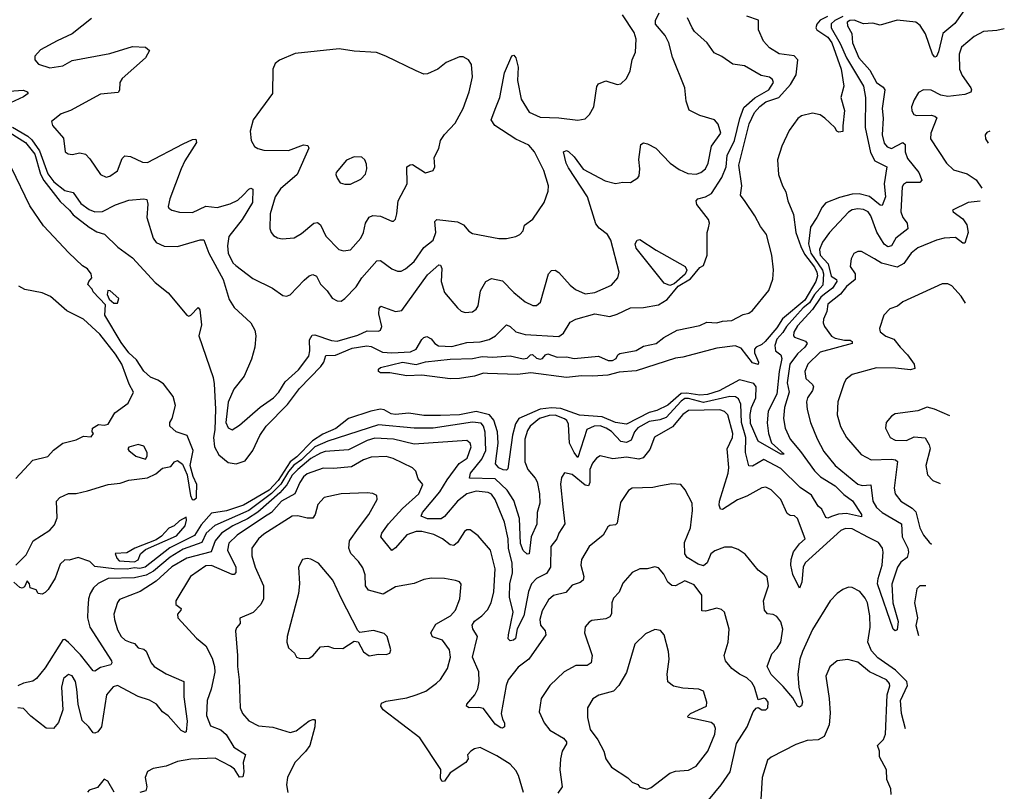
# Model space of a CAD drawing. Extents: x 1921360 to 2014538, y 768294 to 907744.
# Tile 278 of 412: x 1999525 to 2004765, y 832961 to 837068. Entities that reach past the tile are written whole.
import ezdxf

# ---------------------------------------------------------------- set-up
doc = ezdxf.new("R2010")
doc.units = 0

msp = doc.modelspace()

# ---------------------------------------------------------------- linework, layer by layer
at = {"layer": '0CON10XD'}
for points in [[(2004570.8, 837145), (2004501.8, 837048.2), (2004438.4, 836995), (2004415, 836897.5), (2004405, 836872.5), (2004395, 836869.4), (2004383.4, 836885), (2004345, 836992.9), (2004317.2, 837037.2), (2004295, 837054.6), (2004195, 837065.8), (2004105, 837038.5), (2004065, 837050.8), (2004015, 837046.7), (2003966.4, 837066.4), (2003942.5, 837065), (2003929.4, 837055), (2003930.5, 837035), (2003953.4, 836995), (2003956.6, 836945), (2003991.1, 836865), (2004050.1, 836800.1), (2004085, 836734.6), (2004119.5, 836709.5), (2004128.7, 836695), (2004114.3, 836595), (2004120.5, 836545), (2004114.3, 836455), (2004125, 836411.9), (2004141.3, 836391.3), (2004165, 836383.7), (2004224.8, 836415.2), (2004237.5, 836405), (2004237.8, 836365), (2004250.3, 836330.3), (2004310.4, 836255), (2004326.7, 836215), (2004315, 836202.5), (2004245, 836201.5), (2004228.5, 836191.5), (2004221.8, 836178.2), (2004215.2, 836045), (2004225.5, 836015.5), (2004248.7, 835985), (2004251.3, 835955), (2004188, 835905), (2004165, 835864.5), (2004145, 835860), (2004125, 835872.9), (2004087.1, 835937.2), (2004055.5, 836025), (2004040.6, 836045), (2004015, 836058.9), (2003985, 836061.6), (2003955, 836056.8), (2003935, 836044.7), (2003834, 835935), (2003798, 835885), (2003781.2, 835845), (2003785.7, 835815), (2003828.1, 835768.1), (2003844.1, 835704.1), (2003871.2, 835685), (2003873.9, 835675), (2003851.2, 835638.8), (2003807.7, 835607.7), (2003787.7, 835592.3), (2003745, 835525.6), (2003665, 835438.7), (2003645.2, 835405), (2003642.6, 835385), (2003648.4, 835378.4), (2003707, 835357), (2003715.3, 835345), (2003704.3, 835325), (2003665, 835289.6), (2003623.8, 835235), (2003610.2, 835135), (2003619.3, 835085), (2003594.7, 835004.7), (2003589.6, 834945), (2003599.3, 834895), (2003625.4, 834835), (2003680.9, 834770.9), (2003755, 834666.8), (2003786.8, 834635), (2003865, 834587.5), (2003910.4, 834540.4), (2003957.1, 834507.1), (2004004.3, 834435), (2004005, 834423.1), (2003925, 834440.2), (2003883.4, 834436.6), (2003845, 834424.2), (2003825, 834415.5), (2003815, 834419.4), (2003793.8, 834463.8), (2003775, 834479.2), (2003738.4, 834538.4), (2003679.1, 834579.1), (2003575, 834679.8), (2003485, 834727.2), (2003425, 834692.2), (2003405, 834693.3), (2003387.3, 834765), (2003389.2, 834845), (2003366.4, 834925), (2003362.3, 835022.3), (2003350.3, 835050.2), (2003335, 835061.1), (2003305, 835062.6), (2003165, 835031.7), (2003085, 835051.9), (2003065, 835051.8), (2003045, 835037.6), (2002965, 834950.7), (2002931.7, 834938.3), (2002875, 834930.3), (2002815, 834896), (2002797, 834875), (2002778.9, 834831.1), (2002755, 834817.7), (2002723.3, 834823.3), (2002675, 834875.9), (2002645.9, 834895), (2002613.5, 834906.5), (2002581.9, 834905), (2002543.4, 834886.6), (2002495, 834737.8), (2002475, 834764.6), (2002451.7, 834815), (2002446.3, 834915), (2002437, 834935), (2002425, 834944.5), (2002375, 834964.3), (2002342.3, 834962.3), (2002291.6, 834945), (2002242.2, 834905), (2002227.3, 834882.7), (2002213.5, 834835), (2002213.8, 834715), (2002228.8, 834675), (2002268.7, 834628.7), (2002278.8, 834608.8), (2002291.3, 834545), (2002293.7, 834495), (2002278.9, 834445), (2002276.5, 834383.5), (2002246.8, 834315), (2002235.6, 834225), (2002225, 834223.5), (2002205, 834243.3), (2002191, 834281), (2002184.3, 834414.3), (2002155, 834508.5), (2002120, 834565), (2002054.8, 834624.8), (2001918.1, 834628.1), (2001924.5, 834655), (2001985, 834728.9), (2002005.2, 834774.8), (2002002.1, 834872.1), (2001993.2, 834905), (2001980.1, 834920.1), (2001935, 834925.8), (2001725, 834894.2), (2001625, 834894.1), (2001435, 834912.1), (2001165.5, 834824.5), (2001095.3, 834794.7), (2001024.1, 834725), (2000983.5, 834696.5), (2000955, 834664.3), (2000914.2, 834595.8), (2000865, 834546.2), (2000745, 834456.6), (2000563.9, 834376.1), (2000517.6, 834335), (2000494.1, 834285.9), (2000395, 834250.8), (2000325, 834207.6), (2000236.4, 834133.6), (2000197.7, 834112.3), (2000135, 834097.1), (1999995, 834094.3), (1999943.1, 834066.9), (1999918.4, 834045), (1999900.3, 834015), (1999890.8, 833985), (1999888, 833935), (1999886.4, 833885), (1999899, 833835), (2000013.1, 833655), (2000015.6, 833645), (2000009.2, 833635), (1999955, 833620.4), (1999925, 833600), (1999915, 833602), (1999847.9, 833687.9), (1999785, 833754.1), (1999765, 833768.8), (1999755, 833767.3), (1999661.2, 833618.8), (1999615, 833562.3), (1999595, 833547.3), (1999545, 833537.7), (1999515, 833522.6)], [(1999486.2, 836496.2), (1999568.1, 836448.1), (1999589.2, 836429.2), (1999630.6, 836370.6), (1999675, 836247.7), (1999706.1, 836205), (1999765, 836159.4), (1999809.3, 836149.3), (1999849.9, 836089.9), (1999895, 836058.2), (1999925, 836046.2), (1999965, 836047.1), (2000035, 836082.7), (2000105, 836107.5), (2000185, 836114.6), (2000200.7, 836110.7), (2000207.4, 836087.4), (2000201.7, 836015), (2000235.6, 835905), (2000251.8, 835881.8), (2000293.1, 835863.1), (2000365, 835861.2), (2000485, 835897.1), (2000505, 835896), (2000531.4, 835825), (2000607.3, 835685), (2000639.4, 835579.4), (2000667.1, 835537.1), (2000755.7, 835455), (2000775.8, 835415), (2000781.9, 835385), (2000775.6, 835325), (2000758.9, 835261.1), (2000718.8, 835171.2), (2000665, 835102.2), (2000635, 835032.5), (2000621.6, 834925), (2000635, 834895.5), (2000655, 834886.2), (2000695, 834909.6), (2000804.3, 835005.7), (2000876.4, 835055), (2000903.8, 835085), (2000938.4, 835141.6), (2001009.3, 835205), (2001063.1, 835276.9), (2001069.2, 835305), (2001066.7, 835365), (2001080.8, 835389.2), (2001095, 835391.3), (2001185, 835361.2), (2001215, 835357.7), (2001325, 835388.6), (2001375, 835412.9), (2001435, 835410.8), (2001445, 835416.7), (2001451.4, 835435), (2001437.1, 835502.9), (2001438.8, 835531.2), (2001446.4, 835543.6), (2001525, 835514.5), (2001559.4, 835520.6), (2001695, 835710), (2001755, 835764.4), (2001765, 835762), (2001771.2, 835745), (2001768.8, 835675), (2001785.5, 835615.5), (2001854.2, 835535), (2001875, 835517.1), (2001895, 835509.4), (2001935, 835512.9), (2001955, 835528), (2001964.3, 835545), (2001977.8, 835625), (2002005.4, 835674.6), (2002035, 835691.1), (2002095, 835678.9), (2002155, 835615.5), (2002215, 835566.7), (2002255, 835547.1), (2002275, 835548), (2002297.5, 835565), (2002339.4, 835715), (2002355, 835734.2), (2002375, 835734.5), (2002395, 835722.7), (2002454.5, 835655), (2002483.1, 835633.1), (2002535, 835609.4), (2002585, 835616.9), (2002675, 835656.2), (2002708, 835695), (2002715.6, 835725), (2002671.3, 835895), (2002652.7, 835925), (2002608.1, 835958.1), (2002591.7, 835981.7), (2002547.5, 836125), (2002445, 836280), (2002433.1, 836305), (2002418.8, 836365), (2002435, 836372.5), (2002445, 836366.7), (2002475, 836338.5), (2002523.7, 836273.7), (2002640.7, 836210.7), (2002695, 836196.7), (2002735, 836204.4), (2002775, 836202), (2002814.1, 836225.9), (2002822.3, 836237.7), (2002825.5, 836274.5), (2002819.5, 836325), (2002831.2, 836405), (2002845, 836413.8), (2002866.9, 836406.9), (2002910.8, 836385), (2002986, 836305), (2003035, 836270.5), (2003080.3, 836250.3), (2003125, 836245.5), (2003150.8, 836255), (2003175.4, 836275), (2003188.9, 836305), (2003207.5, 836395), (2003256.5, 836465), (2003241.7, 836511.7), (2003223.3, 836535), (2003145, 836558), (2003087.7, 836587.7), (2003072, 836635), (2003064.2, 836705), (2002999.8, 836869.8), (2002980.4, 836945), (2002959.6, 836985), (2002909.2, 837045), (2002907.9, 837065), (2002927.7, 837105)], [(2003905.2, 837085), (2003862.8, 837065), (2003843.7, 837046.3), (2003843.1, 837025), (2003892.3, 836942.3), (2003925.1, 836865), (2004015.9, 836715), (2004026.6, 836655), (2004024.8, 836495), (2004052.2, 836362.2), (2004076.7, 836316.7), (2004139.4, 836285), (2004125.2, 836195), (2004133.6, 836125), (2004115, 836080), (2004105, 836081.8), (2004046.8, 836126.8), (2003992.2, 836142.2), (2003955, 836140.5), (2003887.1, 836122.9), (2003815.9, 836094.1), (2003795, 836071.4), (2003767.8, 836015), (2003733.4, 835965), (2003723.8, 835876.2), (2003734.8, 835825), (2003798.1, 835735), (2003802.7, 835715), (2003799.5, 835655), (2003755.3, 835605), (2003728, 835562), (2003693.8, 835535), (2003605.4, 835435), (2003587, 835403), (2003555, 835368.1), (2003543.4, 835333.4), (2003546.5, 835306.5), (2003575.4, 835285), (2003580.5, 835265), (2003566.5, 835195), (2003555, 835075.6), (2003508.5, 834985), (2003502.7, 834922.7), (2003510.2, 834865), (2003526.7, 834816.7), (2003593.8, 834755), (2003575, 834755.6), (2003454.3, 834824.3), (2003415, 834919.5), (2003413, 834967), (2003418.8, 835005), (2003442.8, 835055), (2003444.7, 835115), (2003431.3, 835131.3), (2003355, 835151.3), (2003246.8, 835093.2), (2003185, 835073.4), (2003145, 835069.3), (2003075, 835081.3), (2003045, 835078.2), (2002975, 835017.3), (2002915, 834987.8), (2002875, 834977.1), (2002755, 834916), (2002695.7, 834924.3), (2002625, 834953.8), (2002505, 834963.9), (2002405, 834998.5), (2002355, 835002.2), (2002295, 834995.9), (2002181.1, 834945), (2002163.3, 834916.7), (2002147.4, 834857.4), (2002122.6, 834677.4), (2002115, 834670.6), (2002098, 834672), (2002075, 834682.3), (2002056.4, 834705), (2002071.8, 834815), (2002067.8, 834875), (2002047.5, 834937.5), (2002026, 834966), (2001955, 834983.3), (2001865, 834966), (2001765, 834960.8), (2001675, 834962), (2001595, 834974.8), (2001525, 834966.5), (2001501.4, 834971.4), (2001465, 834992.5), (2001445, 834995.3), (2001394.4, 834985.6), (2001274.5, 834945.5), (2001207.5, 834892.5), (2001138.1, 834861.9), (2001082.5, 834827.5), (2000999.2, 834740.8), (2000965, 834715), (2000900.7, 834615), (2000851.9, 834565), (2000715.3, 834485), (2000625, 834454.2), (2000545, 834441.2), (2000490.4, 834379.6), (2000455, 834323.4), (2000323.1, 834256.9), (2000193.5, 834155), (2000165, 834147.6), (2000135, 834151.5), (2000096.5, 834143.5), (2000027.5, 834145), (1999925, 834158), (1999897.5, 834185), (1999835.9, 834205.9), (1999787.7, 834192.3), (1999765, 834193.3), (1999739.5, 834170.5), (1999714.3, 834095), (1999676.7, 834035), (1999659.7, 834020.3), (1999645, 834011.2), (1999623.9, 834013.9), (1999613, 834033), (1999580, 834045), (1999576.4, 834066.4), (1999565, 834082.5), (1999550, 834050), (1999537.5, 834042.5), (1999525, 834046.7), (1999494.3, 834075)], [(1999906.9, 837075), (1999805, 836992.9), (1999725, 836955.4), (1999635, 836908.1), (1999606, 836875), (1999606.2, 836855), (1999625, 836831.2), (1999685, 836811.9), (1999755, 836823.1), (1999805, 836851.5), (2000005, 836887.9), (2000125.8, 836925.8), (2000195, 836922.5), (2000216, 836905), (2000194.2, 836865), (2000070, 836755), (2000058.5, 836735), (2000056.5, 836693.5), (2000049.1, 836680.9), (1999955, 836672.2), (1999795, 836585.6), (1999745, 836567.1), (1999693.8, 836526.2), (1999700, 836505), (1999757.9, 836437.9), (1999767.5, 836365), (1999783.6, 836353.6), (1999805, 836351.2), (1999845, 836360), (1999875, 836351.9), (1999898.5, 836328.5), (1999955, 836243.8), (1999985, 836230), (2000005, 836236), (2000045.6, 836264.4), (2000069.7, 836330.3), (2000085, 836344.2), (2000115, 836340.6), (2000179.3, 836309.3), (2000205, 836308.1), (2000395, 836407.5), (2000445, 836431.2), (2000462.5, 836432.5), (2000466, 836415), (2000403.1, 836316.9), (2000384.7, 836275), (2000323.2, 836115), (2000314.5, 836075), (2000318.6, 836065), (2000333.9, 836053.9), (2000375, 836043.5), (2000445, 836042.1), (2000515, 836075.4), (2000575, 836068), (2000645, 836088.2), (2000685, 836108.7), (2000714.6, 836135)], [(2000562.2, 834795), (2000585, 834751.7), (2000635, 834712.3), (2000676.4, 834703.6), (2000725, 834720.5), (2000766.5, 834775), (2000803.5, 834855), (2000835.9, 834905), (2000950.2, 835019.8), (2001013.9, 835105), (2001127.6, 835222.4), (2001142.8, 835245), (2001155, 835280.4), (2001205, 835282.6), (2001295, 835319.7), (2001373, 835333), (2001395, 835328.9), (2001455, 835299.4), (2001505.5, 835295.5), (2001605, 835300.3), (2001635.3, 835315), (2001665, 835366.7), (2001675, 835377.5), (2001692.4, 835382.4), (2001715, 835370.5), (2001735, 835344.5), (2001753, 835333), (2001825, 835329.1), (2001905, 835349.8), (2001975, 835354.3), (2002023.6, 835366.4), (2002057.9, 835385), (2002115, 835444.3), (2002135, 835435.6), (2002165, 835407.1), (2002215, 835393.3), (2002395, 835382.1), (2002419.9, 835400.1), (2002455, 835458.6), (2002483.8, 835475), (2002585, 835502.9), (2002665, 835489.5), (2002705, 835500.7), (2002775, 835535.2), (2002845, 835537.2), (2002925, 835551), (2002970.8, 835579.2), (2003029.5, 835650.5), (2003095, 835690), (2003145, 835750), (2003165, 835760), (2003184.2, 835815), (2003184.4, 835935), (2003190.7, 835960.7), (2003195.6, 835985), (2003190, 836005), (2003129.5, 836085), (2003125.6, 836105), (2003134.7, 836115.3), (2003175, 836125.9), (2003206.2, 836143.8), (2003261.7, 836228.3), (2003284.4, 836285), (2003290.2, 836345), (2003329.5, 836425), (2003357.1, 836542.9), (2003379.5, 836600.5), (2003436.7, 836653.3), (2003512.2, 836695), (2003537.5, 836735), (2003530.9, 836750.9), (2003515, 836762.5), (2003471.9, 836771.9), (2003382.2, 836822.2), (2003321.1, 836831.1), (2003262.4, 836872.4), (2003221.7, 836891.7), (2003183.6, 836945), (2003116.7, 837005), (2003103.5, 837025), (2003078.1, 837078.1)], [(2000714.6, 836135), (2000745, 836166.7), (2000755, 836171.4), (2000765, 836166.2), (2000764.7, 836095), (2000709.5, 836005), (2000638.5, 835915), (2000630.9, 835865), (2000634.1, 835825), (2000660, 835775), (2000675, 835759.6), (2000765, 835691.1), (2000870.2, 835640.2), (2000925, 835600), (2000945, 835596.9), (2000965, 835604.3), (2001038.3, 835681.7), (2001065, 835704.3), (2001085, 835712.5), (2001105, 835702.5), (2001125, 835661.4), (2001161.4, 835625), (2001187, 835587), (2001215, 835572.2), (2001235, 835571.1), (2001255, 835584.3), (2001315, 835647.3), (2001345.6, 835694.4), (2001425, 835785.6), (2001445, 835786.4), (2001505, 835741.5), (2001535, 835729.5), (2001555, 835730.5), (2001577.9, 835742.1), (2001625, 835780.5), (2001675, 835856.5), (2001725, 835895.7), (2001738.9, 835935), (2001734.3, 835995), (2001745, 836004.2), (2001855, 835992.5), (2001886.9, 835976.9), (2001915, 835943.3), (2001935, 835931.2), (2002075, 835903.5), (2002115, 835904.4), (2002165, 835914.4), (2002186.2, 835925), (2002203.8, 835945), (2002211.2, 835975), (2002255, 836007.5), (2002316.2, 836095), (2002338, 836155), (2002338.6, 836185), (2002314.5, 836265), (2002265.3, 836365), (2002235, 836400.9), (2002165, 836433.2), (2002052.7, 836505), (2002034.6, 836535), (2002058.3, 836601.7), (2002080.7, 836655), (2002105.4, 836785), (2002143.2, 836876.8), (2002155, 836880), (2002165.5, 836865.5), (2002177.1, 836815), (2002174.6, 836745), (2002193.8, 836645), (2002236.9, 836576.9), (2002295, 836549.4), (2002395, 836546.1), (2002495, 836532.9), (2002535, 836541.2), (2002556.6, 836563.4), (2002580, 836605), (2002597.1, 836712.9), (2002605, 836726.2), (2002645, 836743.8), (2002705, 836723.8), (2002725, 836726.7), (2002753.8, 836755), (2002774.3, 836795.7), (2002784.4, 836855), (2002802.1, 836895), (2002806.2, 836965), (2002795, 837000.8), (2002733.5, 837095)], [(2003824, 837086), (2003784.7, 837065.3), (2003767.3, 837045), (2003762.5, 837025), (2003766.5, 837015), (2003825, 836975.4), (2003847.6, 836945), (2003896.6, 836805), (2003911.2, 836715), (2003895.6, 836655), (2003914.3, 836585), (2003905.8, 836504.2), (2003905.8, 836474.2), (2003885, 836470), (2003874.3, 836474.3), (2003863.3, 836495), (2003810, 836545), (2003785, 836561.8), (2003745, 836570.6), (2003685, 836556.2), (2003666.7, 836543.3), (2003620.6, 836479.4), (2003580.8, 836395), (2003558.3, 836321.7), (2003563.8, 836245), (2003583.8, 836185), (2003603, 836153), (2003612.7, 836105), (2003642.4, 836032.4), (2003656.4, 835935), (2003681.4, 835861.4), (2003701.3, 835821.3), (2003755, 835750.4), (2003767.9, 835725), (2003770.2, 835705), (2003761.5, 835675), (2003703.2, 835575), (2003584.6, 835475.4), (2003555, 835428.7), (2003491.8, 835355), (2003475, 835339.4), (2003445, 835326), (2003435.9, 835314.1), (2003435.7, 835295), (2003457.1, 835245), (2003455, 835233.8), (2003425, 835242.2), (2003365, 835320.6), (2003332.2, 835332.2), (2003235, 835320.5), (2003055, 835271.8), (2003015, 835266), (2002805, 835200.2), (2002715, 835192.7), (2002655, 835176.9), (2002575, 835170.2), (2002515, 835172.5), (2002435, 835163.7), (2002245, 835189.4), (2002175, 835179.1), (2002015, 835185.9), (2001993.6, 835186.4), (2001945, 835170.3), (2001865, 835158.2), (2001815, 835156.6), (2001665, 835176.5), (2001585, 835172.3), (2001495, 835189.2), (2001445, 835188.8), (2001433.8, 835195), (2001435, 835207.5), (2001445, 835216.7), (2001562.5, 835245), (2001635, 835232.9), (2001685, 835247.9), (2001815, 835262.4), (2001935, 835265.3), (2001985.4, 835275.4), (2002042.2, 835272.2), (2002135, 835278.5), (2002205, 835262.9), (2002225, 835266.7), (2002243.1, 835285), (2002253.7, 835286.3), (2002275, 835266.9), (2002295, 835262.1), (2002307.5, 835265), (2002322.5, 835285), (2002335, 835289.5), (2002385, 835271.4), (2002435, 835274.8), (2002475.7, 835265.7), (2002605, 835276.7), (2002656.7, 835255), (2002680, 835255), (2002698.6, 835265), (2002708, 835285), (2002719.2, 835290.8), (2002805, 835308.2), (2002845, 835330), (2002912, 835345), (2002952.6, 835377.4), (2003024.1, 835415.9), (2003145, 835440.5), (2003181.7, 835458.3), (2003235, 835454.4), (2003265, 835464.5), (2003315, 835467.5), (2003375, 835498.8), (2003405, 835506.2), (2003425, 835521.2), (2003512.7, 835627.3), (2003533.4, 835686.6), (2003537, 835737), (2003528.2, 835815), (2003499.2, 835925), (2003466.8, 835966.8), (2003437.5, 836025), (2003385, 836100.8), (2003361.4, 836135), (2003368.9, 836185), (2003351.3, 836295), (2003406.5, 836515), (2003435.5, 836575), (2003463.2, 836606.8), (2003495, 836630.6), (2003565, 836654.6), (2003626.3, 836723.7), (2003657.2, 836775), (2003665.7, 836855), (2003645.8, 836875.8), (2003567, 836887), (2003515, 836918.9), (2003482.9, 836955), (2003456.7, 837015), (2003456.4, 837066.4), (2003395, 837086.7)], [(2004765, 837019), (2004725, 837010.9), (2004653.5, 837006.5), (2004605, 836979.5), (2004537.7, 836922.3), (2004524.6, 836884.6), (2004526.9, 836805), (2004541.3, 836771.3), (2004586.2, 836705), (2004590.9, 836695), (2004587.5, 836682.5), (2004555, 836669.7), (2004465, 836658.9), (2004427.1, 836667.1), (2004375, 836693.8), (2004335, 836695.5), (2004308.5, 836681.5), (2004285, 836642), (2004271.5, 836605), (2004273.1, 836583.1), (2004283.2, 836563.2), (2004298.3, 836558.3), (2004375, 836560.8), (2004396, 836555), (2004405.4, 836545.4), (2004373.6, 836465), (2004373.1, 836435), (2004457.5, 836305), (2004495, 836270), (2004567.4, 836247.4), (2004615.6, 836215.6), (2004646.1, 836172.6)], [(2001247.3, 835837.3), (2001285, 835842.9), (2001340, 835905), (2001354.4, 835935), (2001364.4, 835985), (2001385, 836017.5), (2001405, 836025.4), (2001445, 836022.5), (2001505, 835996.2), (2001515, 835996.7), (2001524.1, 836005.9), (2001532.9, 836035), (2001538.5, 836105), (2001587.3, 836195), (2001585.6, 836284.4), (2001603.4, 836296.6), (2001615, 836296.9), (2001685, 836253.8), (2001725, 836266.2), (2001734.2, 836285), (2001730, 836335), (2001755, 836382.5), (2001764, 836425), (2001785, 836456.7), (2001842.3, 836517.7), (2001884.3, 836595), (2001917.1, 836685), (2001934.2, 836765), (2001929.3, 836829.3), (2001913.3, 836855), (2001885, 836870), (2001865, 836870), (2001795, 836840.8), (2001750, 836805), (2001695, 836780), (2001675, 836778), (2001635, 836796.2), (2001473.3, 836875), (2001423.3, 836893.3), (2001305, 836901.1), (2001225, 836913.3), (2000991.3, 836888.7), (2000907.6, 836852.4), (2000885, 836835.8), (2000872.9, 836805), (2000870.8, 836675), (2000768, 836535), (2000752, 836475), (2000756.2, 836425), (2000775, 836393.3), (2000792.3, 836382.3), (2000824.4, 836374.4), (2000955, 836371.5), (2001035, 836402.5), (2001058.2, 836398.2), (2001064.3, 836385), (2001000.7, 836245), (2000912, 836168), (2000884.7, 836125.3), (2000858.5, 836035), (2000856.8, 835956.8), (2000862.5, 835935), (2000875, 835920), (2000896.8, 835906.8), (2000922.1, 835902.1), (2000985, 835908.1), (2001025, 835931.1), (2001090.8, 835985), (2001109.3, 835989.3), (2001125, 835976), (2001155, 835916.7), (2001223.8, 835845), (2001247.3, 835837.3)], [(1999467.5, 836687.5), (1999545, 836693.2), (1999564.4, 836685), (1999569.2, 836675), (1999545, 836657.3), (1999452.6, 836615)], [(1999475, 836465.6), (1999555.1, 836415), (1999605, 836352.9), (1999636.2, 836246.2), (1999653.4, 836213.4), (1999740.2, 836100.2), (1999789.8, 836055), (1999810.1, 836030.1), (1999894, 835964), (1999935, 835939.8), (1999976.7, 835926.7), (2000047.9, 835857.9), (2000125, 835801.1), (2000245, 835668.8), (2000314.2, 835614.2), (2000415, 835496.2), (2000425, 835490), (2000435, 835496.2), (2000475, 835535.8), (2000484.2, 835525), (2000492, 835445), (2000477.9, 835385), (2000554.4, 835164.4), (2000559.6, 835129.6), (2000567.1, 834995), (2000564.1, 834885), (2000555.8, 834845), (2000562.2, 834795)], [(2004688.8, 836474.6), (2004672.1, 836467.9), (2004664, 836455), (2004664.2, 836435), (2004679.7, 836410.5)], [(2001255, 836192.5), (2001285, 836192.9), (2001341.1, 836218.9), (2001364.4, 836245.6), (2001372.9, 836275), (2001370.3, 836300.3), (2001362.1, 836322.1), (2001345, 836337.1), (2001305, 836338.1), (2001265, 836320), (2001210, 836255), (2001206.7, 836245), (2001213.8, 836225), (2001230.6, 836200.6), (2001255, 836192.5)], [(1999504.4, 834165), (1999559.7, 834220.3), (1999595.7, 834295), (1999685, 834350.5), (1999710, 834380), (1999723.6, 834416.4), (1999721.4, 834505), (1999738.5, 834525), (1999785, 834546.2), (1999825, 834547.2), (1999885, 834560.2), (1999995, 834593.8), (2000059.3, 834600.7), (2000105, 834617.1), (2000205, 834629.2), (2000249.6, 834650.4), (2000285, 834681.7), (2000329.9, 834690.1), (2000348.5, 834715), (2000365, 834722.3), (2000392, 834702), (2000416.1, 834646.1), (2000434.7, 834535.3), (2000442.1, 834515), (2000451.9, 834511.9), (2000465, 834523.3), (2000466.5, 834535), (2000467.5, 834595), (2000447.6, 834637.6), (2000432.6, 834695), (2000447.9, 834775), (2000415.6, 834855.6), (2000357.5, 834875), (2000324.7, 834905), (2000324.6, 834925), (2000335.6, 834945), (2000353.3, 835015), (2000342.5, 835062.5), (2000290.2, 835130.2), (2000260.4, 835150.4), (2000220.8, 835165), (2000185, 835196.9), (2000147.3, 835257.3), (2000105, 835295.6), (2000065, 835349.5), (1999978.6, 835495), (1999980.7, 835550.7), (1999915, 835620), (1999910, 835635), (1999888.3, 835658.3), (1999892.5, 835675), (1999908.8, 835695), (1999905.7, 835715), (1999885, 835742), (1999858.8, 835758.8), (1999786.9, 835826.9), (1999652, 835972), (1999578.3, 836078.3), (1999480.8, 836280.8)], [(2004636.2, 836103.2), (2004572.5, 836095), (2004490, 836055), (2004492.5, 836045), (2004545, 836009.2), (2004565.8, 835975.8), (2004573.1, 835935), (2004555, 835878.8), (2004545, 835879.2), (2004505, 835908.9), (2004445, 835904.7), (2004405, 835894.7), (2004304.4, 835855), (2004268.5, 835825), (2004229.7, 835770.3), (2004195, 835751.6), (2004112, 835772), (2004075, 835794.7), (2004005, 835833.8), (2003985, 835833.8), (2003965, 835823.3), (2003950, 835795), (2003944.4, 835755), (2003970.7, 835715), (2003971.2, 835685), (2003925, 835647.8), (2003892.7, 835607.3), (2003826.7, 835555), (2003820, 835515), (2003802.8, 835475), (2003800.7, 835455), (2003807.3, 835435), (2003845, 835384.5), (2003865, 835373.6), (2003915, 835362.5), (2003945, 835362.9), (2003955.7, 835355), (2003956, 835345), (2003785, 835298), (2003720, 835235), (2003704.2, 835195), (2003708.8, 835158.8), (2003745, 835126.5), (2003749.6, 835115), (2003744.6, 835095), (2003716.9, 835055), (2003711.8, 835035), (2003715, 834993.3), (2003733.9, 834925), (2003768.3, 834838.3), (2003805, 834769.4), (2003865, 834696.4), (2003985, 834596.1), (2004008.8, 834588.8), (2004055, 834592), (2004065.7, 834505.7), (2004085, 834471.8), (2004114.6, 834445), (2004217.6, 834385), (2004220.9, 834315), (2004251.6, 834255), (2004254.7, 834235), (2004247.3, 834205), (2004215, 834181.1), (2004196.9, 834155), (2004166.7, 834063.3), (2004171.2, 833965), (2004200.7, 833865), (2004195, 833820), (2004185, 833816), (2004174.4, 833824.4), (2004091, 834065), (2004093.9, 834093.9), (2004115.7, 834165.7), (2004120.9, 834235), (2004116.5, 834255), (2004094.7, 834285), (2004043, 834313), (2003955, 834357.7), (2003919.4, 834360.6), (2003895, 834350), (2003705, 834177.8), (2003695.4, 834155), (2003687.5, 834075), (2003675, 834042.5), (2003638.8, 834115), (2003628.1, 834165), (2003630.2, 834195), (2003643.3, 834236.7), (2003675, 834278.8), (2003705.5, 834305), (2003665, 834413.3), (2003648, 834428), (2003625, 834430), (2003610.2, 834440.2), (2003575.6, 834515), (2003525, 834566.7), (2003495, 834580.5), (2003475, 834576.5), (2003395, 834532.5), (2003345, 834512.6), (2003265, 834461.9), (2003255, 834462.5), (2003247.9, 834485), (2003249.6, 834505), (2003295.4, 834655), (2003298.9, 834685), (2003290.3, 834785), (2003318.4, 834845), (2003321.1, 834865), (2003293.7, 834965), (2003275, 834983.7), (2003251.5, 834991.5), (2003085, 834988.4), (2003055, 834967.2), (2002998.8, 834901.2), (2002903.2, 834846.8), (2002878.9, 834781.1), (2002843.9, 834736.1), (2002820.7, 834729.3), (2002755, 834739.7), (2002681.7, 834731.7), (2002615, 834746.7), (2002595, 834734.4), (2002572.8, 834707.2), (2002560, 834675), (2002558.3, 834605), (2002552.7, 834587.3), (2002535, 834590.9), (2002465, 834648.2), (2002424.2, 834655.8), (2002407.6, 834632.4), (2002403.1, 834596.9), (2002415.3, 834475), (2002426.5, 834385), (2002394.4, 834335), (2002383.3, 834305), (2002352.5, 834265), (2002350.6, 834155), (2002329.4, 834120.6), (2002275, 834093.2), (2002248.9, 834065), (2002232, 834025), (2002207.7, 833895), (2002173, 833827), (2002164.4, 833775), (2002153.8, 833765), (2002135, 833762.5), (2002125, 833773.3), (2002126.2, 833795), (2002151.1, 833915), (2002131.7, 833995), (2002133.2, 834065), (2002148.3, 834125), (2002146.6, 834175), (2002126.2, 834255), (2002124.8, 834305.2), (2002105, 834394.2), (2002055, 834514.4), (2002035, 834543.1), (2002018, 834552), (2001955, 834558.1), (2001905, 834544.8), (2001854.2, 834505.8), (2001786.3, 834423.7), (2001768.6, 834411.4), (2001695, 834411.3), (2001661.8, 834425), (2001668, 834445), (2001761.3, 834555), (2001800, 834620), (2001864.1, 834705.9), (2001906, 834735), (2001927.2, 834795), (2001922.9, 834815), (2001905, 834827.8), (2001625, 834809.2), (2001515, 834836.2), (2001415, 834840.5), (2001375, 834829), (2001275, 834779.1), (2001150.7, 834769.3), (2001125, 834761.6), (2001075, 834733.1), (2001004.3, 834675), (2000975, 834644.2), (2000947.3, 834592.7), (2000909.7, 834550.3), (2000792.1, 834447.9), (2000737.6, 834412.4), (2000659.3, 834375), (2000599.6, 834335), (2000565, 834294.7), (2000543.8, 834236.2), (2000415, 834201.5), (2000335, 834155.9), (2000250.3, 834079.7), (2000165.5, 834024.5), (2000056.9, 833983.1), (2000044.5, 833965.5), (2000025.7, 833905), (2000029.4, 833875), (2000045, 833821.2), (2000065, 833785.7), (2000086.9, 833765), (2000113.3, 833755), (2000135, 833747.8), (2000155, 833725.6), (2000185, 833717.5), (2000197.5, 833707.5), (2000224.5, 833645), (2000241.4, 833625), (2000305, 833586.6), (2000398.1, 833545), (2000398, 833465), (2000416.9, 833335), (2000411.7, 833278.3), (2000405, 833274.5), (2000384.8, 833284.8), (2000315, 833363.3), (2000284.1, 833384.1), (2000252.5, 833425), (2000215, 833446.2), (2000155.3, 833465.3), (2000045, 833525.4), (2000022.6, 833517.4), (1999986.9, 833475), (1999960.5, 833305), (1999941.4, 833278.6), (1999925, 833270), (1999915, 833272.2), (1999893.5, 833305), (1999857.6, 833337.6), (1999835.5, 833425), (1999829.2, 833505), (1999821.5, 833545), (1999805, 833575.6), (1999785, 833582.9), (1999757.7, 833562.3), (1999747.5, 833515), (1999754.2, 833395), (1999731.7, 833328.3), (1999705, 833296), (1999665, 833298), (1999585, 833360.8), (1999545, 833402.5), (1999515.7, 833405.7)], [(2002985, 835654), (2002955, 835665.4), (2002805, 835852.5), (2002800, 835875), (2002811.2, 835895), (2002825, 835898.6), (2002911.8, 835841.8), (2003066.5, 835755), (2003075.4, 835735), (2003066.8, 835713.2), (2003007.8, 835662.2), (2002985, 835654)], [(2004559.3, 835558.9), (2004535, 835597.1), (2004485, 835651.2), (2004465, 835662), (2004435, 835662), (2004225, 835566.2), (2004195.9, 835544.1), (2004155, 835530), (2004123.5, 835496.5), (2004100, 835425), (2004105, 835406.7), (2004135, 835384.5), (2004177.6, 835367.6), (2004210.5, 835325), (2004250, 835285), (2004285.7, 835235), (2004288.3, 835211.7), (2004265.4, 835204.6), (2004186.2, 835213.8), (2004085, 835216.2), (2003955, 835180), (2003924.2, 835155), (2003911.9, 835135), (2003879.5, 835035), (2003875.4, 834965), (2003893.6, 834903.6), (2003925.5, 834845), (2004004.1, 834754.1), (2004056, 834726), (2004165, 834728.8), (2004185.5, 834725.5), (2004196.4, 834716.4), (2004179.5, 834575), (2004183.3, 834545), (2004214.5, 834505), (2004275, 834468.2), (2004295, 834448.2), (2004315, 834363.1), (2004335, 834324.3), (2004365, 834287.1), (2004377.9, 834276.6)], [(1999504.4, 834625.6), (1999595, 834724.3), (1999675, 834744.3), (1999705, 834778), (1999755, 834813.8), (1999825, 834832.5), (1999865, 834851.2), (1999905, 834847.5), (1999917.5, 834865), (1999910, 834875), (1999912.5, 834895), (1999945, 834913.3), (1999975, 834910), (1999995, 834916), (2000031.2, 834975), (2000102.3, 835027.7), (2000130, 835085), (2000107.7, 835127.7), (2000067.8, 835235), (2000035, 835287.8), (1999951.8, 835395), (1999865, 835473.6), (1999775, 835518.5), (1999689.4, 835595), (1999645, 835614.1), (1999551.7, 835631.7), (1999519.9, 835649.9)], [(2000045, 835560), (2000053.3, 835585), (2000006.7, 835625), (1999993.8, 835626.2), (1999990, 835605), (2000000.7, 835580.7), (2000025, 835560), (2000045, 835560)], [(2004474.6, 834960.7), (2004393.8, 834995), (2004354.4, 835005.6), (2004305, 834986.2), (2004185, 834970.8), (2004165, 834958), (2004136.2, 834925), (2004132.9, 834895), (2004158, 834845), (2004185, 834830), (2004245, 834829.4), (2004285, 834848), (2004343, 834843), (2004365.9, 834805.9), (2004370, 834785), (2004347.1, 834695), (2004356.7, 834645), (2004385, 834615.6), (2004423.5, 834599.2)], [(2000195, 834730), (2000204, 834745), (2000202.9, 834765), (2000185, 834797.8), (2000155, 834807.1), (2000105, 834793.3), (2000100, 834785), (2000106.2, 834775), (2000143.8, 834745), (2000195, 834730)], [(2004238.8, 833293.7), (2004217.7, 833375), (2004212.8, 833445), (2004250, 833525), (2004246.2, 833545), (2004186.6, 833606.6), (2004092.4, 833672.4), (2004058.9, 833708.9), (2004039, 833755), (2004050.9, 833835), (2004049.1, 833895), (2004036.8, 833965), (2004025, 833990), (2003995.4, 834025.4), (2003955, 834045.8), (2003935, 834047.5), (2003905, 834035.8), (2003875, 834014.2), (2003838.6, 833975), (2003745, 833823.3), (2003690.9, 833705), (2003677.6, 833665), (2003666.8, 833585), (2003672.1, 833515), (2003690.9, 833435), (2003685, 833416), (2003675, 833409.2), (2003665, 833414), (2003638.8, 833458.8), (2003588.9, 833518.9), (2003525, 833583.9), (2003502.8, 833625), (2003527, 833693), (2003556.9, 833723.1), (2003575.5, 833755), (2003586.7, 833825), (2003575, 833863.8), (2003555, 833892.5), (2003535, 833901.9), (2003505, 833905.5), (2003488, 833925), (2003484.1, 833975), (2003509.5, 834055), (2003502.1, 834102.1), (2003455, 834138.8), (2003385, 834224.2), (2003347.9, 834247.9), (2003315, 834260), (2003275, 834260.6), (2003225, 834242.2), (2003203.5, 834225), (2003183.1, 834176.9), (2003165, 834161.5), (2003135, 834169.6), (2003076.6, 834206.6), (2003065.5, 834225), (2003063.7, 834286.4), (2003094.6, 834364.6), (2003105.5, 834455.5), (2003104, 834495), (2003065.7, 834565.7), (2003043.6, 834593.6), (2002995, 834598.8), (2002935, 834588.1), (2002895, 834577.8), (2002785, 834575.6), (2002765, 834562), (2002722, 834498), (2002705, 834388), (2002695, 834379.4), (2002665, 834376), (2002655, 834368.8), (2002630.8, 834325), (2002556.1, 834263.9), (2002514.5, 834195), (2002511.2, 834165), (2002526.5, 834105), (2002524.3, 834085), (2002507.9, 834072.1), (2002465, 834057.9), (2002430.9, 834019.1), (2002365, 834003.1), (2002339.6, 833980.4), (2002305, 833922), (2002293.2, 833875), (2002297.5, 833845), (2002321.1, 833815), (2002325.7, 833795), (2002235.3, 833664.7), (2002177.3, 833622.7), (2002124.5, 833555), (2002113.8, 833525), (2002087.9, 833375), (2002094.5, 833345), (2002104.4, 833325), (2002105.7, 833305), (2002095, 833297.1), (2002085, 833298.9), (2002055, 833319.1), (2001992.4, 833402.4), (2001968.2, 833408.2), (2001917.5, 833405), (2001903.5, 833415), (2001904.7, 833425.3), (2001947.5, 833475), (2001962.4, 833507.6), (2001969.5, 833545), (2001967.6, 833597.6), (2001934.2, 833675), (2001961.2, 833785), (2001936.9, 833826.9), (2001933.1, 833845), (2001945, 833866.2), (2001985.2, 833894.8), (2002015, 833926.9), (2002033.2, 833965), (2002047.7, 834022.3), (2002055.3, 834145), (2002030.9, 834245), (2001965, 834322), (2001922.7, 834352.7), (2001905, 834352.9), (2001892.5, 834345), (2001855.2, 834284.8), (2001835, 834270), (2001815, 834273.9), (2001775, 834304.7), (2001728.8, 834328.8), (2001665, 834344.7), (2001635, 834344.1), (2001585, 834326.9), (2001525, 834256.5), (2001505, 834242.5), (2001447.1, 834315), (2001451.6, 834335), (2001486.9, 834385), (2001562.8, 834467.2), (2001648.7, 834545), (2001670, 834595), (2001644.7, 834624.7), (2001633.5, 834665), (2001615, 834682.7), (2001512.4, 834732.4), (2001475, 834743.1), (2001395, 834740.4), (2001355, 834725.9), (2001291, 834689), (2001195, 834679.1), (2001139.3, 834680.7), (2001055, 834652), (2001035, 834635.2), (2001015, 834605.4), (2000988.7, 834545), (2000918, 834505), (2000864.4, 834445.6), (2000827.7, 834422.3), (2000682.6, 834325), (2000638.2, 834281.8), (2000630.4, 834245), (2000675.2, 834155), (2000675, 834126.7), (2000667.1, 834115), (2000655, 834114.5), (2000545, 834162.8), (2000515, 834162.3), (2000433.8, 834105), (2000355.8, 833975), (2000356.2, 833955), (2000384, 833935), (2000382.5, 833925), (2000364, 833905), (2000366, 833885), (2000465, 833775.7), (2000515.3, 833735.3), (2000549.5, 833669.5), (2000562.5, 833625), (2000563.3, 833595), (2000543.2, 833505), (2000521.8, 833445), (2000519.3, 833365), (2000540.5, 833310.5), (2000595, 833287.9), (2000623.5, 833263.5), (2000665, 833196.5), (2000726.9, 833156.9), (2000714.7, 833115.3), (2000718.5, 833065), (2000712.5, 833037.5), (2000695, 833037.1), (2000668.5, 833078.5), (2000646.7, 833095), (2000565, 833137.5), (2000435, 833133.1), (2000365, 833119.2), (2000304.1, 833095.9), (2000235, 833082), (2000205, 833066.2), (2000192.5, 833035), (2000200.8, 832985), (2000195.8, 832964.2), (2000164.3, 832955.7)], [(2002205.5, 832955), (2002179.6, 833045), (2002165, 833072.5), (2002135.7, 833105), (2002065, 833149.5), (2001975, 833194), (2001945, 833187.5), (2001926.2, 833175), (2001908.8, 833155), (2001911.2, 833135), (2001900, 833115), (2001815, 833059.2), (2001785, 833016), (2001773.4, 833013.4), (2001765, 833030), (2001767, 833077), (2001655, 833245.7), (2001460, 833395), (2001447.1, 833415), (2001450.3, 833429.7), (2001475, 833441.1), (2001585, 833458.2), (2001635, 833475.5), (2001686, 833495), (2001743.7, 833536.3), (2001763.6, 833556.4), (2001800.9, 833615), (2001817.7, 833675), (2001812.5, 833715), (2001775.2, 833765.2), (2001722.7, 833782.7), (2001713.6, 833805), (2001739.4, 833850.6), (2001818.1, 833895), (2001844.5, 833925), (2001868.1, 833985), (2001874.1, 834064.1), (2001865, 834076), (2001845, 834084.2), (2001785.9, 834094.1), (2001715.8, 834095.8), (2001675, 834088.6), (2001625, 834068.1), (2001525, 834049.5), (2001459.5, 834010.5), (2001381.2, 834031.2), (2001364.8, 834054.8), (2001363.5, 834113.5), (2001351.1, 834151.1), (2001328.5, 834185), (2001287.6, 834227.6), (2001275.9, 834255), (2001279.6, 834295), (2001328.1, 834361.9), (2001383.1, 834435), (2001427.5, 834515), (2001426.2, 834535), (2001405, 834547.1), (2001375, 834549.4), (2001235, 834543.9), (2001144.6, 834525.4), (2001112.2, 834487.8), (2001098.2, 834435), (2001085, 834414.5), (2001055, 834414.6), (2001005, 834427.7), (2000975, 834425.4), (2000825, 834330.8), (2000796.1, 834305), (2000760.4, 834255), (2000760.8, 834215), (2000777.5, 834155), (2000822.1, 834055), (2000822.1, 833985), (2000808.5, 833955), (2000766.6, 833913.4), (2000697.3, 833882.7), (2000698, 833855), (2000678.5, 833831.5), (2000672.9, 833815), (2000684.7, 833684.7), (2000683.2, 833625), (2000692.3, 833555), (2000698.1, 833405), (2000711.4, 833375), (2000745, 833335.7), (2000795, 833310.5), (2000872.4, 833302.4), (2000965, 833274.4), (2000996.6, 833283.4), (2001065, 833336.4), (2001085, 833344.3), (2001094, 833344), (2001097.4, 833337.4), (2001095.4, 833305), (2001068.9, 833205), (2001046.4, 833173.6), (2000989.1, 833115), (2000949.4, 833035), (2000945.6, 832995), (2000951.8, 832955)], [(2000135, 834183.1), (2000156.2, 834193.8), (2000168.2, 834225), (2000195, 834248.4), (2000359.6, 834320.4), (2000404.8, 834375), (2000413.4, 834405), (2000410.5, 834420.5), (2000375, 834401.5), (2000347.5, 834375), (2000317.9, 834362.1), (2000280, 834320), (2000250.9, 834299.1), (2000138.2, 834255), (2000095, 834230.4), (2000033, 834227), (2000042.2, 834202.2), (2000055, 834188.2), (2000135, 834183.1)], [(2001017.7, 833667.7), (2001065, 833670), (2001085, 833682.5), (2001125, 833730), (2001165, 833733.3), (2001195, 833723.8), (2001245, 833721.2), (2001305, 833760), (2001326.4, 833756.4), (2001354, 833704), (2001385, 833682.5), (2001435, 833691.2), (2001475, 833690), (2001495, 833697.5), (2001500, 833715), (2001480, 833785), (2001465, 833801.2), (2001407.3, 833817.3), (2001335, 833807.5), (2001325, 833817.5), (2001236.9, 833985), (2001191.4, 834085), (2001115, 834175.8), (2001075, 834197.5), (2001055, 834200.8), (2001030, 834195), (2001009.2, 834155), (2001014.4, 834065), (2001009.5, 834015), (2000948, 833785), (2000946.2, 833755), (2000956, 833725), (2000986.8, 833696.8), (2000997.5, 833675), (2001017.7, 833667.7)], [(2003191.2, 832915), (2003257.5, 832995), (2003306.2, 833065), (2003340, 833215), (2003395.7, 833305), (2003429.2, 833385), (2003445, 833403.8), (2003455, 833406.7), (2003474.5, 833394.5), (2003496, 833395), (2003506.9, 833405), (2003508.1, 833435), (2003495, 833453.8), (2003485, 833456.7), (2003455, 833447.5), (2003436, 833515), (2003420.8, 833540.8), (2003395, 833565.9), (2003355, 833584.7), (2003314.7, 833615), (2003281.2, 833655), (2003273.9, 833685), (2003295.4, 833755), (2003301.4, 833825), (2003275.8, 833915), (2003259.3, 833929.3), (2003235.5, 833935.5), (2003175, 833920), (2003155, 833922), (2003154.7, 834005), (2003115, 834059.6), (2003065, 834081.5), (2003015, 834055.5), (2002995, 834057.5), (2002974.1, 834074.1), (2002952.5, 834117.5), (2002925, 834150), (2002905, 834156), (2002865, 834146), (2002824.4, 834145.6), (2002785, 834126.2), (2002735, 834070), (2002715, 834021.2), (2002685, 833990), (2002676.9, 833965), (2002673.9, 833906.1), (2002665, 833889.4), (2002645, 833879.2), (2002570.3, 833869.7), (2002555, 833862), (2002533.7, 833836.3), (2002531.1, 833805), (2002571.8, 833685), (2002566.9, 833645), (2002545, 833631.5), (2002485, 833631.5), (2002423.1, 833596.9), (2002345.7, 833525), (2002300, 833455), (2002290, 833385), (2002315.7, 833325), (2002346.9, 833286.9), (2002419.2, 833245), (2002434.4, 833225), (2002435, 833213.8), (2002412.7, 833175), (2002403.5, 833135), (2002400, 833075), (2002412.5, 832985), (2002388.6, 832951.4)], [(2004346.6, 834055.2), (2004315, 834054.2), (2004300.3, 834039.7), (2004287.8, 833965), (2004303.8, 833885), (2004294.6, 833844.6), (2004309.2, 833790.8)], [(2002865, 832973.3), (2002885, 832982), (2002985, 833057.1), (2003015, 833068.1), (2003085, 833073.3), (2003125.4, 833094.6), (2003187.3, 833175), (2003223.8, 833265), (2003227.1, 833295), (2003220, 833315), (2003205, 833326.7), (2003083.3, 833355), (2003080.8, 833360.8), (2003094.2, 833375), (2003179.2, 833415), (2003182.5, 833435), (2003163.3, 833495), (2003140, 833505), (2003055, 833510.8), (2003005, 833520.8), (2002975, 833543.3), (2002970, 833585), (2002980.9, 833665), (2002977.3, 833705), (2002954, 833795), (2002935, 833818), (2002905, 833822), (2002855, 833799.2), (2002798.1, 833745), (2002753.6, 833593.6), (2002713.1, 833525), (2002685.8, 833495), (2002607.8, 833472.2), (2002575, 833454.2), (2002546.9, 833405), (2002546.9, 833355), (2002561.2, 833291.2), (2002602.2, 833235), (2002633.1, 833175), (2002644.4, 833134.4), (2002675, 833090), (2002762.3, 833032.3), (2002785, 833010), (2002815, 832997.5), (2002825, 832982.5), (2002865, 832973.3)], [(2004162.5, 832945), (2004161.5, 832975), (2004140, 833025), (2004137.3, 833075), (2004100, 833145), (2004100, 833175), (2004090, 833205), (2004122.1, 833237.9), (2004133.2, 833265), (2004140.8, 833475), (2004155, 833522.5), (2004153.6, 833535), (2004137.5, 833555), (2004046.8, 833596.8), (2003985, 833648.5), (2003932.7, 833662.7), (2003875, 833656.2), (2003836.5, 833623.5), (2003815.5, 833575), (2003833.5, 833455), (2003838, 833378), (2003832.5, 833315), (2003807, 833253), (2003774.2, 833235.8), (2003715, 833231.5), (2003655, 833210.7), (2003525, 833143.6), (2003505, 833126.9), (2003476.5, 833035), (2003465, 832860)], [(2000027, 832957), (1999993.3, 833015), (1999975, 833026.2), (1999939.1, 832980.9), (1999895, 832966.7), (1999885, 832957.5)]]:
    msp.add_lwpolyline(points, dxfattribs=at)

doc.saveas('drawing.dxf')
